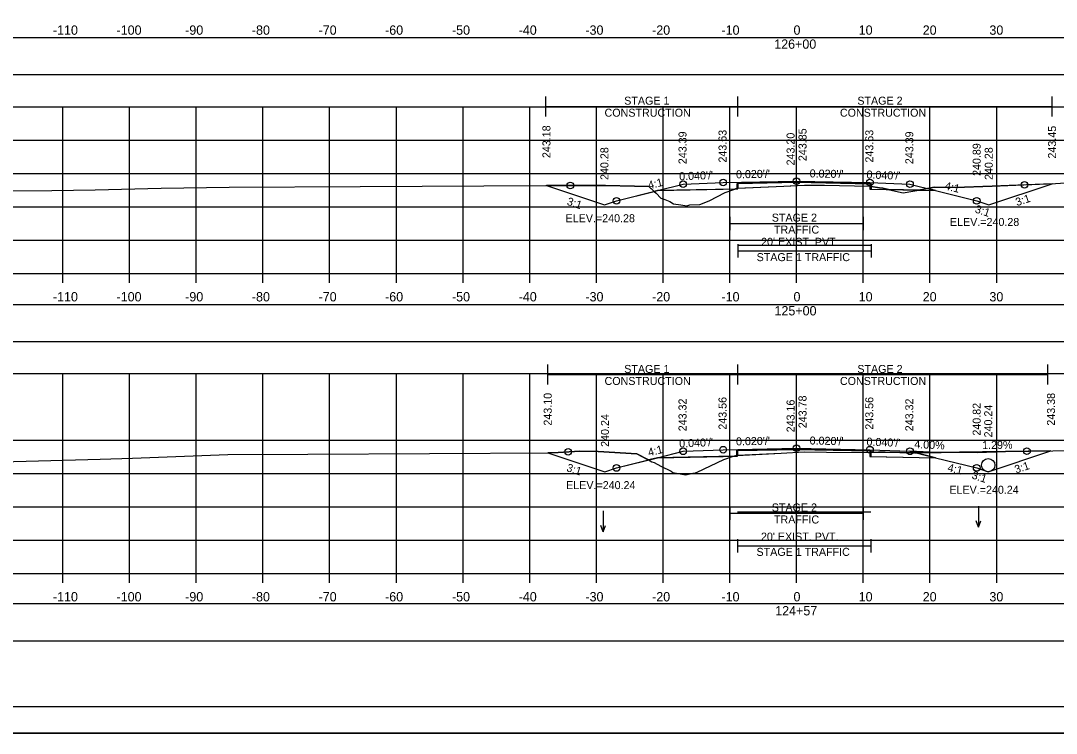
# Model space of a CAD drawing. Extents: x 1369627 to 1374022, y 380035 to 398173.
# Drawn here: x 1370062.9 to 1370218.2, y 381954.9 to 382061.8 of the extents above; entities that cross this region are included whole.
import ezdxf

# ---------------------------------------------------------------- set-up
doc = ezdxf.new("R2010")
doc.units = 0
for name, color, linetype in [('Default', 7, 'Continuous'), ('R_Alt Surface', 7, 'Continuous'), ('R_Axis', 7, 'Continuous'), ('R_Axis Annot', 7, 'Continuous'), ('R_Border', 7, 'Continuous'), ('R_Border Notes', 7, 'Continuous'), ('R_Drive', 7, 'Continuous'), ('R_Exist Surface', 7, 'Continuous'), ('R_Fin Surface', 7, 'Continuous'), ('R_Grid', 7, 'Continuous'), ('R_MOT', 7, 'Continuous'), ('R_No Plot', 7, 'Continuous'), ('R_Water', 7, 'Continuous'), ('R_Water Annot', 7, 'Continuous'), ('R_Xsect Elev', 7, 'Continuous'), ('R_Xsect Slope', 7, 'Continuous'), ('T_Vehicle Path Lt Minor', 7, 'Continuous'), ('T_Vehicle Path Rt', 7, 'Continuous')]:
    doc.layers.add(name, color=color, linetype=linetype)

msp = doc.modelspace()

# ---------------------------------------------------------------- linework, layer by layer
at = {"layer": 'Default'}
for points in [[(1370029.24, 382053.72), (1370329.24, 382053.72), (1370329.24, 382059.24), (1370029.24, 382059.24)], [(1370029.24, 382013.67), (1370329.24, 382013.67), (1370329.24, 382019.19), (1370029.24, 382019.19)], [(1370029.24, 381968.81), (1370329.24, 381968.81), (1370329.24, 381974.33), (1370029.24, 381974.33)]]:
    msp.add_lwpolyline(points, close=True, dxfattribs=at)
at = {"layer": 'R_Alt Surface'}
for points in [[(1370158.41, 382036.33), (1370170.42, 382036.57), (1370170.42, 382037.4), (1370179.24, 382037.58), (1370190.42, 382037.35), (1370190.42, 382036.52), (1370200.07, 382036.33)], [(1370158.41, 381996.26), (1370170.39, 381996.5), (1370170.39, 381997.33), (1370179.24, 381997.51), (1370190.39, 381997.29), (1370190.39, 381996.45), (1370200.07, 381996.26)]]:
    msp.add_lwpolyline(points, dxfattribs=at)
at = {"layer": 'R_Axis'}
for p, q in [((1370029.24, 382023.9), (1370329.24, 382023.9)), ((1370069.24, 382022.5), (1370069.24, 382023.9)), ((1370079.24, 382022.5), (1370079.24, 382023.9)), ((1370089.24, 382022.5), (1370089.24, 382023.9)), ((1370099.24, 382022.5), (1370099.24, 382023.9)), ((1370109.24, 382022.5), (1370109.24, 382023.9)), ((1370119.24, 382022.5), (1370119.24, 382023.9)), ((1370129.24, 382022.5), (1370129.24, 382023.9)), ((1370139.24, 382022.5), (1370139.24, 382023.9)), ((1370149.24, 382022.5), (1370149.24, 382023.9)), ((1370159.24, 382022.5), (1370159.24, 382023.9)), ((1370169.24, 382022.5), (1370169.24, 382023.9)), ((1370179.24, 382022.5), (1370179.24, 382023.9)), ((1370189.24, 382022.5), (1370189.24, 382023.9)), ((1370199.24, 382022.5), (1370199.24, 382023.9)), ((1370209.24, 382022.5), (1370209.24, 382023.9)), ((1370029.24, 381978.9), (1370329.24, 381978.9)), ((1370069.24, 381977.5), (1370069.24, 381978.9)), ((1370079.24, 381977.5), (1370079.24, 381978.9)), ((1370089.24, 381977.5), (1370089.24, 381978.9)), ((1370099.24, 381977.5), (1370099.24, 381978.9)), ((1370109.24, 381977.5), (1370109.24, 381978.9)), ((1370119.24, 381977.5), (1370119.24, 381978.9)), ((1370129.24, 381977.5), (1370129.24, 381978.9)), ((1370139.24, 381977.5), (1370139.24, 381978.9)), ((1370149.24, 381977.5), (1370149.24, 381978.9)), ((1370159.24, 381977.5), (1370159.24, 381978.9)), ((1370169.24, 381977.5), (1370169.24, 381978.9)), ((1370179.24, 381977.5), (1370179.24, 381978.9)), ((1370189.24, 381977.5), (1370189.24, 381978.9)), ((1370199.24, 381977.5), (1370199.24, 381978.9)), ((1370209.24, 381977.5), (1370209.24, 381978.9))]:
    msp.add_line(p, q, dxfattribs=at)
at = {"layer": 'R_Border'}
msp.add_line((1370337.42, 381958.9), (1370021.24, 381958.9), dxfattribs=at)
at = {"layer": 'R_Drive'}
for p, q in [((1370196.24, 381997.22), (1370200.24, 381997.06)), ((1370200.24, 381997.06), (1370217.38, 381997.28))]:
    msp.add_line(p, q, dxfattribs=at)
at = {"layer": 'R_Exist Surface'}
for points in [[(1370053.69, 382036.25), (1370067.61, 382036.35), (1370074.09, 382036.44), (1370083.97, 382036.67), (1370094.15, 382036.85), (1370113.82, 382036.94), (1370141.64, 382037.08), (1370147.6, 382037.1), (1370150.57, 382037.08), (1370154.96, 382036.99), (1370157.1, 382036.93), (1370158.2, 382035.92), (1370158.91, 382035.2), (1370159.48, 382034.97), (1370160.24, 382034.69), (1370160.77, 382034.34), (1370161.87, 382034.18), (1370162.77, 382034.03), (1370163.26, 382034.18), (1370164.75, 382034.25), (1370166.14, 382034.81), (1370168.54, 382036.05), (1370169.67, 382036.46), (1370170.34, 382036.67), (1370177.34, 382037), (1370180.42, 382037.15), (1370183.42, 382037.12), (1370190.19, 382036.99), (1370191.68, 382036.76), (1370192.16, 382036.69), (1370193.18, 382036.43), (1370195.24, 382036), (1370198.1, 382036.48), (1370199.85, 382036.83), (1370203.03, 382036.78), (1370208.56, 382036.98), (1370218.05, 382037.37), (1370219.56, 382037.49)], [(1370060.03, 381995.66), (1370074.85, 381996.04), (1370079.67, 381996.2), (1370093.96, 381996.74), (1370105.96, 381996.8), (1370142.45, 381997), (1370143.51, 381997.05), (1370146.76, 381997.22), (1370149.47, 381997.17), (1370155.29, 381996.83), (1370157.55, 381995.66), (1370157.9, 381995.52), (1370158.89, 381995), (1370160.46, 381994.22), (1370160.69, 381994.05), (1370162.06, 381993.8), (1370162.63, 381993.69), (1370163.67, 381993.92), (1370164.13, 381994.01), (1370164.16, 381994.02), (1370164.34, 381994.11), (1370168.33, 381995.98), (1370169.63, 381996.42), (1370170.29, 381996.61), (1370176.92, 381996.94), (1370180.39, 381997.12), (1370183.73, 381997.1), (1370190.29, 381997.06), (1370191.5, 381997.09), (1370191.65, 381997.1), (1370192.53, 381997.08), (1370196.94, 381996.99), (1370197.71, 381996.97), (1370204.12, 381997.08), (1370205.69, 381997.1), (1370205.95, 381997.11), (1370206.32, 381997.05), (1370210.56, 381997.19), (1370217.65, 381997.28), (1370220.1, 381997.34)]]:
    msp.add_lwpolyline(points, dxfattribs=at)
at = {"layer": 'R_Fin Surface'}
for points in [[(1370141.74, 382037.08), (1370150.43, 382034.18), (1370152.24, 382034.79), (1370158.41, 382036.33), (1370162.24, 382037.29), (1370168.24, 382037.53), (1370179.24, 382037.75), (1370190.24, 382037.53), (1370196.24, 382037.29), (1370200.05, 382036.33), (1370206.24, 382034.79), (1370208.05, 382034.18), (1370217.54, 382037.35)], [(1370141.93, 381997), (1370150.51, 381994.14), (1370152.24, 381994.72), (1370158.41, 381996.26), (1370162.24, 381997.22), (1370168.24, 381997.46), (1370179.24, 381997.68), (1370190.24, 381997.46), (1370196.24, 381997.22), (1370200.05, 381996.26), (1370206.24, 381994.72), (1370207.97, 381994.14), (1370217.38, 381997.28)]]:
    msp.add_lwpolyline(points, dxfattribs=at)
at = {"layer": 'R_Grid'}
for p, q in [((1370029.24, 382048.9), (1370329.24, 382048.9)), ((1370069.24, 382023.9), (1370069.24, 382048.9)), ((1370079.24, 382023.9), (1370079.24, 382048.9)), ((1370089.24, 382023.9), (1370089.24, 382048.9)), ((1370099.24, 382023.9), (1370099.24, 382048.9)), ((1370109.24, 382023.9), (1370109.24, 382048.9)), ((1370119.24, 382023.9), (1370119.24, 382048.9)), ((1370129.24, 382023.9), (1370129.24, 382048.9)), ((1370139.24, 382023.9), (1370139.24, 382048.9)), ((1370149.24, 382023.9), (1370149.24, 382048.9)), ((1370159.24, 382023.9), (1370159.24, 382048.9)), ((1370169.24, 382023.9), (1370169.24, 382048.9)), ((1370179.24, 382023.9), (1370179.24, 382048.9)), ((1370189.24, 382023.9), (1370189.24, 382048.9)), ((1370199.24, 382023.9), (1370199.24, 382048.9)), ((1370209.24, 382023.9), (1370209.24, 382048.9)), ((1370029.24, 382043.9), (1370329.24, 382043.9)), ((1370029.24, 382038.9), (1370329.24, 382038.9)), ((1370029.24, 382033.9), (1370329.24, 382033.9)), ((1370029.24, 382028.9), (1370329.24, 382028.9)), ((1370029.24, 382023.9), (1370329.24, 382023.9)), ((1370029.24, 382008.9), (1370329.24, 382008.9)), ((1370069.24, 381978.9), (1370069.24, 382008.9)), ((1370079.24, 381978.9), (1370079.24, 382008.9)), ((1370089.24, 381978.9), (1370089.24, 382008.9)), ((1370099.24, 381978.9), (1370099.24, 382008.9)), ((1370109.24, 381978.9), (1370109.24, 382008.9)), ((1370119.24, 381978.9), (1370119.24, 382008.9)), ((1370129.24, 381978.9), (1370129.24, 382008.9)), ((1370139.24, 381978.9), (1370139.24, 382008.9)), ((1370149.24, 381978.9), (1370149.24, 382008.9)), ((1370159.24, 381978.9), (1370159.24, 382008.9)), ((1370169.24, 381978.9), (1370169.24, 382008.9)), ((1370179.24, 381978.9), (1370179.24, 382008.9)), ((1370189.24, 381978.9), (1370189.24, 382008.9)), ((1370199.24, 381978.9), (1370199.24, 382008.9)), ((1370209.24, 381978.9), (1370209.24, 382008.9)), ((1370029.24, 381998.9), (1370329.24, 381998.9)), ((1370029.24, 381993.9), (1370329.24, 381993.9)), ((1370029.24, 381988.9), (1370329.24, 381988.9)), ((1370029.24, 381983.9), (1370329.24, 381983.9)), ((1370029.24, 381978.9), (1370329.24, 381978.9))]:
    msp.add_line(p, q, dxfattribs=at)
at = {"layer": 'R_MOT'}
for p, q in [((1370141.64, 382047.46), (1370141.64, 382050.46)), ((1370170.42, 382047.46), (1370170.42, 382050.46)), ((1370217.54, 382047.46), (1370217.54, 382050.46)), ((1370141.64, 382048.96), (1370217.54, 382048.96)), ((1370169.24, 382032.4), (1370169.24, 382030.4)), ((1370169.24, 382031.4), (1370189.24, 382031.4)), ((1370189.24, 382032.4), (1370189.24, 382030.4)), ((1370170.42, 382028.28), (1370170.42, 382026.28)), ((1370190.42, 382028.28), (1370190.42, 382026.28)), ((1370170.42, 382027.28), (1370190.42, 382027.28)), ((1370141.96, 382007.22), (1370141.96, 382010.22)), ((1370170.42, 382007.22), (1370170.42, 382010.22)), ((1370216.93, 382007.22), (1370216.93, 382010.22)), ((1370141.96, 382008.72), (1370216.93, 382008.72)), ((1370169.24, 381988.92), (1370169.24, 381986.92)), ((1370169.24, 381987.92), (1370189.24, 381987.92)), ((1370189.24, 381988.92), (1370189.24, 381986.92)), ((1370170.39, 381984.06), (1370170.39, 381982.06)), ((1370170.39, 381983.06), (1370190.39, 381983.06)), ((1370190.39, 381984.06), (1370190.39, 381982.06))]:
    msp.add_line(p, q, dxfattribs=at)
at = {"layer": 'R_No Plot'}
msp.add_line((1370008.84, 381954.92), (1370342.17, 381954.92), dxfattribs=at)
for points in [[(1370008.83, 382168.25), (1370342.17, 382168.25), (1370342.17, 381954.92), (1370008.83, 381954.92)], [(1370255.16, 382164.36), (1370274.78, 382164.36), (1370274.78, 382154.48), (1370290.89, 382154.48), (1370314.09, 382154.48), (1370314.09, 382121.81), (1370337.3, 382121.81), (1370337.42, 381958.9), (1370021.24, 381958.9), (1370021.24, 382164.36)]]:
    msp.add_lwpolyline(points, close=True, dxfattribs=at)
for points in [[(1370158.41, 382036.33), (1370168.24, 382036.53), (1370170.34, 382036.57), (1370170.34, 382037.4), (1370179.24, 382037.58), (1370190.24, 382037.36), (1370190.24, 382036.53), (1370190.24, 382036.53), (1370200.05, 382036.33)], [(1370170.42, 382028.15), (1370190.42, 382028.15)], [(1370158.41, 381996.26), (1370168.24, 381996.46), (1370170.29, 381996.5), (1370170.29, 381997.33), (1370179.24, 381997.51), (1370190.24, 381997.29), (1370190.24, 381996.46), (1370190.24, 381996.46), (1370200.05, 381996.26)], [(1370170.39, 381988.12), (1370190.39, 381988.12)]]:
    msp.add_lwpolyline(points, dxfattribs=at)
for centre in [(1370145.32, 382037.09), (1370162.24, 382037.29), (1370168.24, 382037.53), (1370179.24, 382037.75), (1370190.24, 382037.53), (1370196.24, 382037.29), (1370213.41, 382037.18), (1370152.24, 382034.79), (1370206.24, 382034.79), (1370145.01, 381997.13), (1370162.24, 381997.22), (1370168.24, 381997.46), (1370179.24, 381997.68), (1370190.24, 381997.46), (1370196.24, 381997.22), (1370213.78, 381997.23), (1370152.24, 381994.72), (1370206.24, 381994.72)]:
    msp.add_circle(centre, 0.5, dxfattribs=at)
at = {"layer": 'R_Water'}
msp.add_circle((1370207.97, 381995.14), 1, dxfattribs=at)
at = {"layer": 'R_Water Annot'}
for p, q in [((1370150.22, 381988.29), (1370150.22, 381985.15)), ((1370206.49, 381988.99), (1370206.49, 381985.85)), ((1370150.22, 381985.15), (1370149.87, 381986.11)), ((1370150.22, 381985.15), (1370150.57, 381986.11)), ((1370206.49, 381985.85), (1370206.14, 381986.81)), ((1370206.49, 381985.85), (1370206.84, 381986.81))]:
    msp.add_line(p, q, dxfattribs=at)
at = {"layer": 'R_Xsect Elev'}
for p, q in [((1370179.24, 382037.1), (1370179.24, 382047.1)), ((1370179.24, 381997.06), (1370179.24, 382007.06))]:
    msp.add_line(p, q, dxfattribs=at)
at = {"layer": 'T_Vehicle Path Lt Minor'}
for p, q in [((1370200.24, 381997.06), (1370196.24, 381997.22)), ((1370196.24, 381997.22), (1370197.18, 381996.98)), ((1370210.56, 381997.19), (1370200.24, 381997.06)), ((1370204.12, 381997.08), (1370205.69, 381997.1))]:
    msp.add_line(p, q, dxfattribs=at)
for points in [[(1370197.18, 381996.98), (1370197.71, 381996.97), (1370204.12, 381997.08)], [(1370205.69, 381997.1), (1370205.95, 381997.11), (1370206.32, 381997.05), (1370210.56, 381997.19)], [(1370210.56, 381997.19), (1370210.56, 381997.19)]]:
    msp.add_lwpolyline(points, dxfattribs=at)
at = {"layer": 'T_Vehicle Path Rt'}
for p, q in [((1370179.24, 382037.58), (1370170.42, 382037.4)), ((1370170.42, 382037.4), (1370170.42, 382036.68)), ((1370179.24, 382037.1), (1370179.24, 382037.58)), ((1370190.24, 382037.36), (1370179.24, 382037.58)), ((1370179.24, 382037.58), (1370179.24, 382037.1)), ((1370157.89, 382036.2), (1370157.1, 382036.93)), ((1370158.41, 382036.33), (1370157.89, 382036.2)), ((1370169.98, 382036.56), (1370158.41, 382036.33)), ((1370170.34, 382036.67), (1370169.98, 382036.56)), ((1370169.98, 382036.56), (1370170.42, 382036.57)), ((1370170.42, 382036.68), (1370170.34, 382036.67)), ((1370170.42, 382036.57), (1370170.42, 382036.68)), ((1370190.42, 382036.96), (1370190.42, 382036.52)), ((1370190.42, 382036.52), (1370193.01, 382036.47)), ((1370197.53, 382036.38), (1370193.02, 382036.47)), ((1370197.54, 382036.38), (1370200.05, 382036.33)), ((1370198.86, 382036.63), (1370200.05, 382036.33)), ((1370200.05, 382036.33), (1370198.86, 382036.63)), ((1370157.05, 381995.92), (1370155.29, 381996.83)), ((1370190.39, 381997.06), (1370190.39, 381997.29)), ((1370190.39, 381997.06), (1370190.39, 381996.45)), ((1370197.18, 381996.98), (1370200.05, 381996.26)), ((1370200.05, 381996.26), (1370197.18, 381996.98)), ((1370158.41, 381996.26), (1370157.05, 381995.92)), ((1370169.87, 381996.49), (1370158.41, 381996.26)), ((1370170.29, 381996.61), (1370169.88, 381996.49)), ((1370169.88, 381996.49), (1370170.39, 381996.5)), ((1370170.39, 381996.62), (1370170.29, 381996.61)), ((1370170.39, 381996.5), (1370170.39, 381996.62)), ((1370190.39, 381996.45), (1370200.05, 381996.26))]:
    msp.add_line(p, q, dxfattribs=at)
for points in [[(1370190.24, 382036.98), (1370190.42, 382036.96), (1370190.42, 382037.35), (1370190.24, 382037.36)], [(1370217.54, 382037.35), (1370208.56, 382036.98), (1370203.03, 382036.78), (1370199.85, 382036.83), (1370198.86, 382036.63)], [(1370200.05, 382036.33), (1370206.24, 382034.79), (1370208.05, 382034.18), (1370217.54, 382037.35)], [(1370157.1, 382036.93), (1370154.96, 382036.99), (1370150.57, 382037.08), (1370147.6, 382037.1), (1370141.74, 382037.08)], [(1370141.74, 382037.08), (1370150.43, 382034.18), (1370152.24, 382034.79), (1370157.89, 382036.2)], [(1370157.89, 382036.2), (1370158.2, 382035.92), (1370158.91, 382035.2), (1370159.48, 382034.97), (1370160.24, 382034.69), (1370160.77, 382034.34), (1370161.87, 382034.18), (1370162.77, 382034.03), (1370163.26, 382034.18), (1370164.75, 382034.25), (1370166.14, 382034.81), (1370168.54, 382036.05), (1370169.67, 382036.46), (1370169.98, 382036.56)], [(1370170.42, 382036.68), (1370177.34, 382037), (1370179.24, 382037.1)], [(1370179.24, 382037.1), (1370180.42, 382037.15), (1370183.42, 382037.12), (1370190.19, 382036.99), (1370190.24, 382036.98)], [(1370193.01, 382036.47), (1370192.16, 382036.69), (1370191.68, 382036.76), (1370190.42, 382036.96)], [(1370193.01, 382036.47), (1370193.01, 382036.47)], [(1370193.02, 382036.47), (1370193.18, 382036.43), (1370195.24, 382036), (1370197.53, 382036.38)], [(1370198.86, 382036.63), (1370198.1, 382036.48), (1370197.54, 382036.38)], [(1370155.29, 381996.83), (1370149.47, 381997.17), (1370146.76, 381997.22), (1370143.51, 381997.05), (1370142.45, 381997), (1370141.93, 381997)], [(1370141.93, 381997), (1370150.51, 381994.14), (1370152.24, 381994.72), (1370157.05, 381995.92)], [(1370190.39, 381997.29), (1370179.24, 381997.51), (1370170.39, 381997.33), (1370170.39, 381996.62)], [(1370170.39, 381996.62), (1370176.92, 381996.94), (1370180.39, 381997.12), (1370183.73, 381997.1), (1370190.29, 381997.06), (1370190.39, 381997.06)], [(1370197.18, 381996.98), (1370196.94, 381996.99), (1370192.53, 381997.08), (1370191.65, 381997.1), (1370191.5, 381997.09), (1370190.39, 381997.06)], [(1370217.38, 381997.28), (1370210.56, 381997.19), (1370206.32, 381997.05), (1370205.95, 381997.11), (1370205.69, 381997.1), (1370204.12, 381997.08), (1370197.71, 381996.97), (1370197.18, 381996.98)], [(1370200.05, 381996.26), (1370206.24, 381994.72), (1370207.97, 381994.14), (1370217.38, 381997.28)], [(1370157.05, 381995.92), (1370157.55, 381995.66), (1370157.9, 381995.52), (1370158.89, 381995), (1370160.46, 381994.22), (1370160.69, 381994.05), (1370162.06, 381993.8), (1370162.63, 381993.69), (1370163.67, 381993.92), (1370164.13, 381994.01), (1370164.16, 381994.02), (1370164.34, 381994.11), (1370168.33, 381995.98), (1370169.63, 381996.42), (1370169.87, 381996.49)], [(1370169.88, 381996.49), (1370169.88, 381996.49)], [(1370200.05, 381996.26), (1370200.05, 381996.26)]]:
    msp.add_lwpolyline(points, dxfattribs=at)

# ---------------------------------------------------------------- texts
at = {"layer": 'R_Axis Annot'}
for s, height, p in [('-110', 1.4, (1370067.75, 382059.7)), ('-100', 1.4, (1370077.29, 382059.7)), ('-90', 1.4, (1370087.58, 382059.7)), ('-80', 1.4, (1370097.58, 382059.7)), ('-70', 1.4, (1370107.58, 382059.7)), ('-60', 1.4, (1370117.55, 382059.7)), ('-50', 1.4, (1370127.58, 382059.7)), ('-40', 1.4, (1370137.58, 382059.7)), ('-30', 1.4, (1370147.58, 382059.7)), ('-20', 1.4, (1370157.58, 382059.7)), ('-10', 1.4, (1370167.98, 382059.7)), ('0', 1.4, (1370178.78, 382059.7)), ('10', 1.4, (1370188.55, 382059.7)), ('20', 1.4, (1370198.15, 382059.7)), ('30', 1.4, (1370208.15, 382059.7)), ('126+00', 1.4, (1370175.89, 382057.6)), ("20' EXIST. PVT.", 1.2, (1370173.92, 382028.04)), ('-110', 1.4, (1370067.75, 382019.7)), ('-100', 1.4, (1370077.29, 382019.7)), ('-90', 1.4, (1370087.58, 382019.7)), ('-80', 1.4, (1370097.58, 382019.7)), ('-70', 1.4, (1370107.58, 382019.7)), ('-60', 1.4, (1370117.55, 382019.7)), ('-50', 1.4, (1370127.58, 382019.7)), ('-40', 1.4, (1370137.58, 382019.7)), ('-30', 1.4, (1370147.58, 382019.7)), ('-20', 1.4, (1370157.58, 382019.7)), ('-10', 1.4, (1370167.98, 382019.7)), ('0', 1.4, (1370178.78, 382019.7)), ('10', 1.4, (1370188.55, 382019.7)), ('20', 1.4, (1370198.15, 382019.7)), ('30', 1.4, (1370208.15, 382019.7)), ('125+00', 1.4, (1370175.93, 382017.6)), ("20' EXIST. PVT.", 1.2, (1370173.9, 381983.82)), ('-110', 1.4, (1370067.75, 381974.7)), ('-100', 1.4, (1370077.29, 381974.7)), ('-90', 1.4, (1370087.58, 381974.7)), ('-80', 1.4, (1370097.58, 381974.7)), ('-70', 1.4, (1370107.58, 381974.7)), ('-60', 1.4, (1370117.55, 381974.7)), ('-50', 1.4, (1370127.58, 381974.7)), ('-40', 1.4, (1370137.58, 381974.7)), ('-30', 1.4, (1370147.58, 381974.7)), ('-20', 1.4, (1370157.58, 381974.7)), ('-10', 1.4, (1370167.98, 381974.7)), ('0', 1.4, (1370178.78, 381974.7)), ('10', 1.4, (1370188.55, 381974.7)), ('20', 1.4, (1370198.15, 381974.7)), ('30', 1.4, (1370208.15, 381974.7)), ('124+57', 1.4, (1370176.04, 381972.6))]:
    msp.add_text(s, height=height, dxfattribs=at).set_placement(p)
at = {"layer": 'R_Border Notes'}
for s, p in [('ELEV.=240.28', (1370144.61, 382031.58)), ('ELEV.=240.28', (1370202.23, 382031.02)), ('ELEV.=240.24', (1370144.69, 381991.54)), ('ELEV.=240.24', (1370202.15, 381990.85))]:
    msp.add_text(s, height=1.2, dxfattribs=at).set_placement(p)
at = {"layer": 'R_MOT'}
for s, p in [('STAGE 1', (1370153.4, 382049.21)), ('STAGE 2', (1370188.35, 382049.21)), ('CONSTRUCTION', (1370150.45, 382047.41)), ('CONSTRUCTION', (1370185.74, 382047.41)), ('STAGE 2', (1370175.52, 382031.67)), ('TRAFFIC', (1370175.85, 382029.87)), ('STAGE 1 TRAFFIC', (1370173.25, 382025.74)), ('STAGE 1', (1370153.4, 382008.97)), ('STAGE 2', (1370188.35, 382008.97)), ('CONSTRUCTION', (1370150.45, 382007.17)), ('CONSTRUCTION', (1370185.74, 382007.17)), ('STAGE 2', (1370175.52, 381988.19)), ('TRAFFIC', (1370175.85, 381986.39)), ('STAGE 1 TRAFFIC', (1370173.23, 381981.53))]:
    msp.add_text(s, height=1.2, dxfattribs=at).set_placement(p)
at = {"layer": 'R_Xsect Elev'}
for s, rotation, p in [('243.18', 90, (1370142.34, 382041.2)), ('243.39', 90, (1370162.74, 382040.29)), ('243.63', 90, (1370168.74, 382040.53)), ('243.20', 90, (1370178.94, 382040.1)), ('243.85', 90, (1370180.73, 382040.75)), ('243.63', 90, (1370190.74, 382040.53)), ('243.39', 90, (1370196.74, 382040.29)), ('243.45', 90, (1370218.14, 382041.13)), ('240.28', 90, (1370151.03, 382037.92)), ('240.89', 90, (1370206.84, 382038.52)), ('240.28', 90, (1370208.65, 382037.92)), ('243.10', 90, (1370142.53, 382001.07)), ('243.32', 90, (1370162.74, 382000.22)), ('243.56', 90, (1370168.74, 382000.46)), ('243.16', 90, (1370178.94, 382000.06)), ('243.78', 90, (1370180.73, 382000.68)), ('243.56', 90, (1370190.74, 382000.46)), ('243.32', 90, (1370196.74, 382000.22)), ('243.38', 90, (1370217.98, 382001.06)), ('240.82', 90, (1370206.84, 381999.57)), ('240.24', 90, (1370208.57, 381999.3)), ('240.24', 90, (1370151.11, 381997.88)), ('4.00%', 357.7094, (1370196.87, 381997.69)), ('1.29%', 0.738, (1370207.07, 381997.54))]:
    msp.add_text(s, height=1.2, rotation=rotation, dxfattribs=at).set_placement(p)
at = {"layer": 'R_Xsect Slope'}
for s, rotation, p in [("0.040'/'", 2.2906, (1370161.66, 382037.86)), ("0.020'/'", 1.1458, (1370170.17, 382038.16)), ("0.020'/'", 358.8542, (1370181.19, 382038.31)), ("0.040'/'", 357.7094, (1370189.7, 382038.15)), ('4:1', 14.0362, (1370157.12, 382036.52)), ('4:1', 345.9638, (1370201.36, 382036.52)), ('3:1', 18.4349, (1370212.29, 382033.98)), ('3:1', 341.5651, (1370144.71, 382034.22)), ('3:1', 341.5651, (1370205.89, 382033.07)), ("0.040'/'", 2.2906, (1370161.66, 381997.79)), ("0.020'/'", 1.1458, (1370170.17, 381998.1)), ("0.020'/'", 358.8542, (1370181.19, 381998.24)), ("0.040'/'", 357.7094, (1370189.7, 381998.08)), ('4:1', 14.0362, (1370157.12, 381996.45)), ('3:1', 341.5651, (1370144.65, 381994.28)), ('4:1', 345.9638, (1370201.79, 381994.25)), ('3:1', 18.4349, (1370212.15, 381993.88)), ('3:1', 341.5651, (1370205.41, 381993.17))]:
    msp.add_text(s, height=1.2, rotation=rotation, dxfattribs=at).set_placement(p)

doc.saveas('drawing.dxf')
